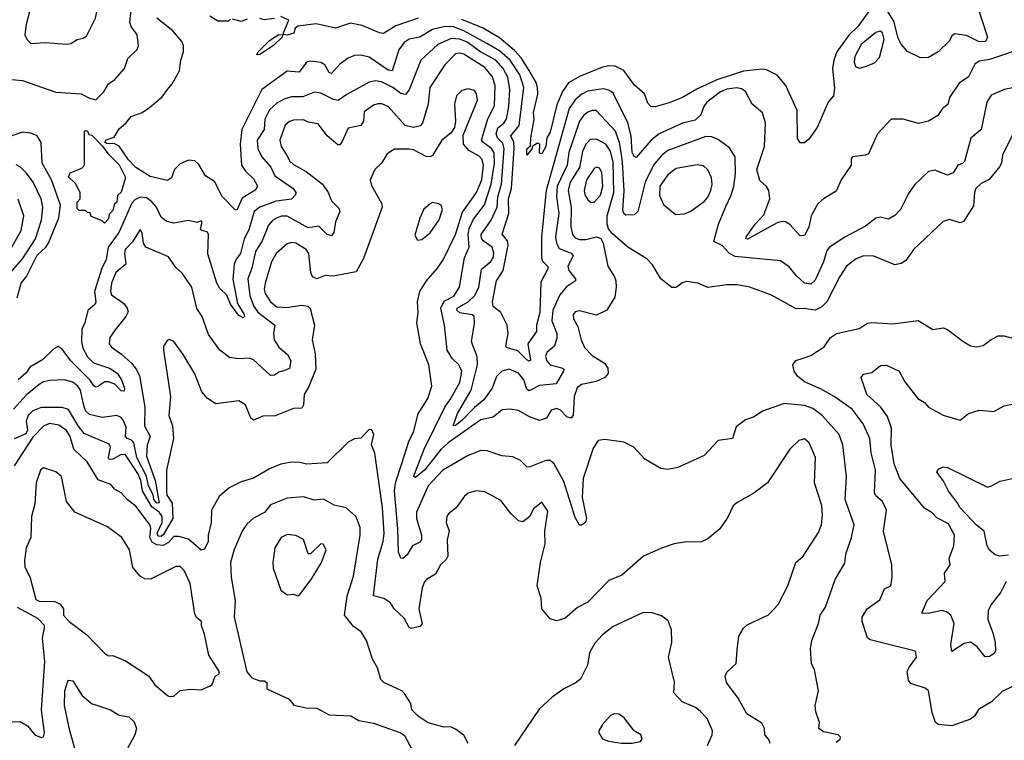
# Model space of a CAD drawing. Extents: x 1268547 to 1425625, y 515768 to 616754.
# Tile 478 of 507: x 1387212 to 1391895, y 595540 to 598968. Entities that reach past the tile are written whole.
import ezdxf

# ---------------------------------------------------------------- set-up
doc = ezdxf.new("R2010")
doc.units = 0

msp = doc.modelspace()

# ---------------------------------------------------------------- linework, layer by layer
at = {"layer": '0CON10XD'}
for points in [[(1387435, 598850.5), (1387455, 598854.4), (1387485, 598873.5), (1387515, 598880), (1387530.2, 598889.8), (1387573.6, 598975), (1387579.1, 599005), (1387552.8, 599062.8), (1387470, 599175), (1387455, 599186.7), (1387435, 599191.2), (1387415, 599181.2), (1387387.8, 599152.2), (1387333, 599127), (1387295, 599076), (1387262.6, 599017.4), (1387243.1, 598945), (1387237.5, 598895), (1387246, 598875), (1387265, 598854), (1387335, 598859.1), (1387435, 598850.5)], [(1387125, 598687.5), (1387225, 598677.9), (1387385, 598623.1), (1387505, 598615.5), (1387545, 598594), (1387575, 598586.2), (1387613.1, 598625), (1387635, 598662.5), (1387665, 598682.9), (1387710.8, 598735), (1387727.4, 598782.6), (1387770.8, 598825), (1387777.5, 598845), (1387771.1, 598895), (1387742.5, 598935), (1387735.4, 598955), (1387742.4, 599015)], [(1391250, 599005), (1391198.6, 598935), (1391156.1, 598893.9), (1391099.1, 598815), (1391084.1, 598775), (1391078.5, 598735), (1391087.4, 598642.6), (1391082.9, 598605), (1391058, 598575), (1391005, 598454), (1390965, 598400), (1390945, 598382.5), (1390925, 598382.5), (1390911.7, 598401.7), (1390910, 598535), (1390856.9, 598655), (1390815, 598703.9), (1390765, 598728.5), (1390745, 598732.3), (1390655, 598722.8), (1390528.1, 598681.9), (1390432.5, 598637.5), (1390365, 598596.9), (1390302, 598572), (1390235, 598553.8), (1390214.6, 598554.6), (1390200.2, 598570.2), (1390184.7, 598614.7), (1390136.2, 598656.2), (1390085, 598725.4), (1390045, 598745.9), (1390015, 598748.4), (1389985, 598741.1), (1389875, 598698.1), (1389822.1, 598667.9), (1389794.1, 598625.9), (1389767.4, 598562.6), (1389735, 598433.3), (1389719.2, 598405), (1389715, 598364.4), (1389695, 598330), (1389685, 598332.5), (1389686.2, 598376.2), (1389675, 598380), (1389650, 598365), (1389650, 598355), (1389625, 598322.5), (1389625, 598352.5), (1389642.5, 598367.5), (1389642.7, 598405), (1389660, 598495), (1389656.7, 598526.7), (1389677, 598613), (1389675.7, 598645), (1389668.6, 598668.6), (1389636.1, 598726.1), (1389596.9, 598786.9), (1389565, 598820.6)], [(1391766.9, 599035), (1391816.1, 598885), (1391805.7, 598864.3), (1391775, 598862.7), (1391715, 598892.2), (1391659.3, 598900.7), (1391647.8, 598892.2), (1391632.5, 598865), (1391580, 598815), (1391535, 598787.5), (1391496.9, 598786.9), (1391435, 598815.7), (1391405, 598851.1), (1391390.3, 598880.3), (1391370, 598960), (1391335, 599015.9)], [(1387915, 598635.7), (1387938.1, 598661.9), (1387973.1, 598725), (1387978.9, 598775), (1387991.5, 598815), (1387991.9, 598845), (1387983.6, 598863.6), (1387940.5, 598915), (1387865.3, 598975)], [(1388215, 598970), (1388205, 598960), (1388155, 598960), (1388116.2, 598985)], [(1388295, 598970), (1388265, 598958.8), (1388225, 598970)], [(1388425, 598972.5), (1388375, 598967.5), (1388355, 598972.5)], [(1389107.1, 598975), (1389001.5, 598938.5), (1388942.6, 598902.6), (1388923.3, 598905), (1388840.5, 598940.5), (1388785, 598951.5), (1388715, 598928), (1388622.4, 598947.6), (1388535, 598936.8), (1388522.6, 598927.4), (1388515.9, 598904.1), (1388483.7, 598893.7), (1388467.5, 598897.5), (1388467.5, 598905), (1388492.5, 598965), (1388455, 598982.5)], [(1389565, 598820.6), (1389495, 598881.8), (1389417.4, 598927.4), (1389315, 598968.5)], [(1391995, 598835.4), (1391825, 598778.7), (1391775, 598770), (1391755, 598755.5), (1391724.5, 598695), (1391681.1, 598665), (1391635, 598597.1), (1391626.4, 598563.6), (1391601.1, 598545), (1391578.4, 598511.6), (1391535, 598484.2), (1391486.8, 598473.2), (1391415, 598494.4), (1391357.5, 598495), (1391292.5, 598425), (1391249.8, 598330.2), (1391235, 598322.5), (1391173.3, 598315), (1391166.7, 598305), (1391167.5, 598275), (1391118.9, 598205), (1391095, 598151.2), (1391035, 598115.8), (1391009.1, 598090.9), (1390976.9, 598035), (1390965, 597981.2), (1390945, 597941.4), (1390925, 597940), (1390875, 597992.9), (1390855, 598006.2), (1390838.1, 598008.1), (1390815, 598001.1), (1390673.4, 597923.4), (1390666.7, 597925), (1390668.1, 597935), (1390710.3, 597995), (1390751.5, 598038.5), (1390780.6, 598115), (1390774.7, 598154.7), (1390763.9, 598173.9), (1390733, 598203), (1390718.2, 598255), (1390755.5, 598365), (1390759.4, 598475), (1390745.7, 598525), (1390695.7, 598565), (1390665, 598626.2), (1390645, 598639.2), (1390623.5, 598643.5), (1390575, 598636.4), (1390545, 598623.8), (1390480.9, 598575), (1390466.5, 598555), (1390451.3, 598515), (1390425, 598489.3), (1390364.8, 598475.2), (1390253.3, 598425), (1390215, 598393.8), (1390145, 598311.9), (1390135, 598316.9), (1390125, 598336), (1390120.6, 598415), (1390105, 598476.5), (1390035, 598617.8), (1390015, 598631.8), (1389988.5, 598638.5), (1389912.7, 598627.3), (1389886.1, 598613.9), (1389853.8, 598586.2), (1389825.1, 598544.9), (1389716.5, 598155), (1389694.6, 597935), (1389693.8, 597835), (1389698.9, 597818.9), (1389722.7, 597795), (1389725.3, 597785), (1389691.1, 597718.9), (1389685.9, 597575), (1389670.2, 597515), (1389670.3, 597485), (1389628.9, 597425), (1389642.2, 597347.8), (1389635, 597342.5), (1389625, 597349.6), (1389582.2, 597392.2), (1389543.8, 597403.8), (1389527.5, 597407.5), (1389524.5, 597414.5), (1389536, 597474), (1389530.3, 597515), (1389501.1, 597575), (1389463.8, 597603.8), (1389460.8, 597625), (1389480.7, 597725), (1389511.4, 597775), (1389534.9, 597894.9), (1389532.3, 597915), (1389507.5, 597947.5), (1389539.2, 598045), (1389537.2, 598115), (1389551.1, 598165), (1389564.9, 598355), (1389561.8, 598385), (1389548.9, 598415), (1389588.3, 598465), (1389610.5, 598645), (1389591.5, 598705), (1389545.5, 598775.5), (1389495, 598819.7), (1389434.5, 598854.5), (1389325.3, 598915.3), (1389275, 598933), (1389235.5, 598934.5), (1389175, 598920.9), (1389115, 598884.7), (1389065, 598874.2), (1389041, 598859), (1389015.9, 598824.1), (1388983.3, 598725), (1388965, 598727.9), (1388875, 598789.4), (1388835, 598799.2), (1388805, 598797.9), (1388775, 598783.8), (1388735, 598755.3), (1388695, 598712.3), (1388685, 598716.4), (1388662.9, 598752.9), (1388645, 598764.4), (1388595, 598769.6), (1388576.2, 598765), (1388541.9, 598718.1), (1388485, 598723.1), (1388363.5, 598635), (1388268.4, 598445), (1388260.2, 598375), (1388267.5, 598275), (1388286.6, 598246.6), (1388325, 598210.4), (1388343.6, 598175), (1388333, 598157), (1388271.2, 598118.8), (1388245, 598062.2), (1388235, 598064.4), (1388176.1, 598126.1), (1388138.2, 598198.2), (1388095.3, 598225.3), (1388065, 598279.4), (1388045, 598295.5), (1388015, 598298.6), (1387975, 598281.5), (1387949.3, 598255), (1387935, 598214.7), (1387915, 598202.2), (1387832.2, 598222.2), (1387764.6, 598264.6), (1387730.4, 598300.4), (1387685, 598365.6), (1387665, 598377.5), (1387625, 598378.1), (1387617.1, 598385), (1387624, 598396), (1387661.7, 598408.3), (1387685, 598449.1), (1387716.8, 598475), (1387742.5, 598507.5), (1387794.2, 598525.8), (1387829.6, 598550.4), (1387890, 598600), (1387915, 598635.7)], [(1391205, 598737.7), (1391235, 598744.7), (1391278.1, 598761.9), (1391302.3, 598787.7), (1391323.3, 598873.2), (1391315.8, 598905.8), (1391305, 598912.5), (1391285, 598906.2), (1391215, 598850), (1391185, 598792.9), (1391180.8, 598765), (1391187.8, 598745), (1391205, 598737.7)], [(1391651.7, 598238.3), (1391625, 598228.2), (1391565, 598251.5), (1391535, 598245.7), (1391468.3, 598181.7), (1391438.9, 598141.1), (1391401.5, 598065), (1391375, 598035.6), (1391345, 598019.4), (1391305, 598027.8), (1391285, 598022.7), (1391235, 597984.7), (1391137, 597933), (1391064.4, 597885), (1391050.9, 597869.1), (1391034.8, 597815), (1390995, 597729.1), (1390975, 597709.2), (1390945.5, 597715), (1390905, 597750.5), (1390871.6, 597791.6), (1390830.9, 597820.9), (1390615, 597840.6), (1390588.4, 597855), (1390554.1, 597894.1), (1390513.1, 597913.1), (1390536.7, 597995), (1390570.8, 598079.1), (1390597, 598133), (1390608.7, 598175), (1390617.4, 598235), (1390615.9, 598315.9), (1390588.3, 598358.3), (1390535.9, 598395.9), (1390505, 598410.3), (1390475, 598411.9), (1390295, 598345.2), (1390265, 598321.1), (1390226.7, 598275), (1390186.8, 598195), (1390152.5, 598055), (1390135, 598040), (1390095, 598037.7), (1390085.3, 598045.3), (1390081.6, 598061.6), (1390086.7, 598153.3), (1390079.3, 598289.3), (1390066.8, 598376.8), (1390046.8, 598436.8), (1389953.8, 598535), (1389935, 598535.9), (1389915, 598527.5), (1389895, 598512.8), (1389874.6, 598484.6), (1389824.9, 598335.1), (1389815.5, 598275), (1389768.5, 598175), (1389766.2, 598125), (1389776.1, 598045), (1389760, 597935), (1389765.1, 597905.1), (1389778.6, 597878.6), (1389835, 597856.2), (1389844.2, 597845), (1389818.8, 597795), (1389824.2, 597775), (1389855.3, 597735), (1389855.4, 597725), (1389813.3, 597696.7), (1389780.8, 597659.2), (1389747.4, 597585), (1389742.6, 597535), (1389766.5, 597475), (1389767.2, 597452.8), (1389755.7, 597414.3), (1389720, 597385), (1389713.9, 597365), (1389719.6, 597345), (1389735, 597326.2), (1389791.4, 597311.4), (1389800, 597305), (1389798.5, 597295), (1389763.9, 597236.1), (1389685, 597227), (1389635, 597201.8), (1389625, 597209.4), (1389609.7, 597255), (1389585, 597286.4), (1389540, 597305), (1389505, 597295.2), (1389480.5, 597269.5), (1389459.5, 597215), (1389420.3, 597159.7), (1389375, 597123.1), (1389315, 597060.8), (1389285, 597037.5), (1389273.3, 597035), (1389295.1, 597095), (1389360, 597205), (1389390, 597325), (1389387.5, 597365), (1389361.2, 597435), (1389375.8, 597524.3), (1389373.8, 597555), (1389363.7, 597563.7), (1389305, 597573.5), (1389291.7, 597585), (1389293.2, 597595), (1389345, 597626), (1389377.8, 597655), (1389395.5, 597695), (1389408.6, 597781.4), (1389453.2, 597816.8), (1389464.7, 597835), (1389467, 597857), (1389459.1, 597885), (1389416.3, 597916.3), (1389408.4, 597928.4), (1389407.8, 597945), (1389455.4, 598014.6), (1389482.6, 598075), (1389486.3, 598125), (1389503.4, 598185), (1389517.3, 598355), (1389509.5, 598379.5), (1389485, 598405.3), (1389478.4, 598425), (1389486.7, 598453.2), (1389515, 598475.3), (1389527.4, 598495), (1389538.3, 598555), (1389542.8, 598635), (1389534.1, 598694.1), (1389512.1, 598735), (1389477.2, 598775), (1389404.7, 598814.7), (1389341, 598861), (1389305, 598875.6), (1389265, 598878.1), (1389201.2, 598848.8), (1389120.8, 598775), (1389065, 598634.4), (1389047.7, 598612.3), (1389025, 598615.8), (1388987.2, 598645), (1388932.5, 598672.5), (1388905, 598677.5), (1388875, 598670.6), (1388767.9, 598612.1), (1388727.3, 598582.7), (1388705, 598587.3), (1388645, 598618.1), (1388615, 598623.1), (1388559.4, 598600.6), (1388505, 598600), (1388470.5, 598589.5), (1388435, 598571.2), (1388401.2, 598538.8), (1388378.3, 598495), (1388375.6, 598445), (1388342.4, 598395), (1388344.7, 598355.3), (1388364.3, 598315), (1388406.4, 598266.4), (1388426.5, 598225), (1388513.8, 598165), (1388525.4, 598145), (1388524.6, 598135), (1388505, 598113.3), (1388431.8, 598105), (1388353.8, 598075), (1388327.5, 598055), (1388301.6, 597968.4), (1388279.3, 597925), (1388262.2, 597855), (1388241.7, 597828.3), (1388232.6, 597805), (1388226.7, 597733.3), (1388247.8, 597617.8), (1388279.6, 597565), (1388280.8, 597555), (1388275, 597550), (1388252.6, 597562.6), (1388214.4, 597614.4), (1388196.9, 597656.9), (1388165, 597689.1), (1388150, 597715), (1388106.6, 597853.4), (1388109.7, 597945), (1388105, 597956.1), (1388075.6, 597965.6), (1388071.5, 597975), (1388080, 598005), (1388075, 598010), (1388055, 598002.5), (1388015, 598012.5), (1387945, 597999.3), (1387909.1, 598009.1), (1387885, 598027.8), (1387862.4, 598075), (1387841.3, 598101.3), (1387815, 598119.8), (1387785, 598122.9), (1387759.2, 598110.8), (1387746, 598095), (1387684.4, 597955), (1387633.8, 597885), (1387624.4, 597825), (1387602.9, 597785), (1387568.1, 597675), (1387574, 597626), (1387570.9, 597615), (1387536.4, 597583.6), (1387522.2, 597525), (1387508.4, 597495), (1387505.7, 597435), (1387512, 597405), (1387535, 597364.1), (1387563.2, 597335), (1387639.6, 597309.6), (1387675.9, 597285.9), (1387696.8, 597255), (1387710.4, 597215), (1387709.6, 597200.4), (1387695, 597202.4), (1387665, 597234), (1387635, 597244.3), (1387615, 597244.6), (1387585, 597222.2), (1387575, 597219.7), (1387565, 597225.3), (1387545.2, 597255), (1387454.9, 597344.9), (1387415, 597400.8), (1387395, 597412.5), (1387375, 597401.8), (1387321.2, 597348.8), (1387260.7, 597315), (1387242.6, 597287.4), (1387205.8, 597254.2)], [(1388340.8, 598800.8), (1388346, 598815), (1388401.2, 598868.8), (1388445, 598897.5), (1388462.5, 598895), (1388460, 598885), (1388420, 598845), (1388355, 598802.2), (1388340.8, 598800.8)], [(1391968.1, 598485), (1391886.9, 598325), (1391881.5, 598285), (1391872.6, 598267.4), (1391823.2, 598206.8), (1391785, 598188.5), (1391760.5, 598165), (1391752.9, 598145), (1391748.3, 598081.7), (1391702, 598008), (1391685, 598001.1), (1391635, 598016.5), (1391605, 598007.5), (1391465, 597876.7), (1391427.4, 597822.6), (1391405, 597808.5), (1391375, 597801.9), (1391275, 597843.1), (1391225, 597843.6), (1391190, 597830), (1391145, 597794.5), (1391113.7, 597746.3), (1391050.6, 597625), (1391027.6, 597602.4), (1390995, 597585.6), (1390944.1, 597594.1), (1390905, 597592.5), (1390787.8, 597657.8), (1390685, 597695.6), (1390627, 597707), (1390575, 597706.8), (1390485, 597694.2), (1390437.5, 597715), (1390385, 597722.9), (1390363.8, 597716.2), (1390335, 597693.1), (1390313.7, 597693.7), (1390262, 597735), (1390221.7, 597801.7), (1390195, 597830), (1390105, 597885.6), (1390029.7, 597949.7), (1390013.1, 597973.1), (1390005.7, 597995.7), (1390006.2, 598035), (1390038.5, 598145), (1390035, 598290), (1390022.4, 598342.4), (1390000.8, 598375), (1389955, 598399.2), (1389925, 598398.2), (1389905.3, 598375), (1389888.9, 598341.1), (1389874.2, 598265), (1389830.2, 598195), (1389821, 598155), (1389835.9, 598075), (1389833.5, 597983.5), (1389841.2, 597945), (1389855, 597929.3), (1389875, 597921.4), (1389905, 597922.2), (1389955, 597935.4), (1389977, 597927), (1389987.5, 597905), (1390009.2, 597795), (1390041.4, 597745), (1390047.5, 597725), (1390050, 597695), (1390042.4, 597647.6), (1390004.5, 597585.5), (1389955, 597561.9), (1389875, 597582.2), (1389855, 597578.6), (1389844.6, 597565), (1389845.7, 597545), (1389867.7, 597507.7), (1389882.7, 597445), (1389898.9, 597408.9), (1389935, 597369.5), (1389993.1, 597333.1), (1390010.4, 597310.4), (1390011.1, 597285), (1389994.8, 597265.2), (1389953.7, 597246.3), (1389885, 597232.7), (1389863.4, 597216.6), (1389849.2, 597175), (1389844.3, 597085.7), (1389835, 597072), (1389815, 597078.2), (1389785, 597109.3), (1389765, 597118.4), (1389740.5, 597109.5), (1389717.7, 597072.3), (1389685, 597061.7), (1389637.8, 597077.8), (1389585, 597107.9), (1389545, 597115.5), (1389507.8, 597112.2), (1389463.9, 597076.1), (1389405, 597063.8), (1389249.6, 596955), (1389215, 596923.2), (1389137.8, 596825), (1389095, 596790.4), (1389087.1, 596795), (1389089.6, 596805), (1389135.6, 596924.4), (1389234.8, 597125), (1389259.7, 597160.3), (1389305, 597240.9), (1389316, 597295), (1389301.6, 597325), (1389271.3, 597355), (1389244.8, 597395), (1389233.1, 597515), (1389216, 597595), (1389231.7, 597628.3), (1389277.1, 597652.9), (1389304.7, 597695), (1389327.6, 597835), (1389350, 597885), (1389345.4, 597945), (1389350.1, 597975), (1389370.8, 598019.2), (1389422.7, 598087.3), (1389454.9, 598185), (1389470.6, 598285), (1389468.4, 598335), (1389456.5, 598355), (1389415, 598384.3), (1389409.4, 598395), (1389438.1, 598491.9), (1389470.1, 598559.9), (1389473.3, 598653.3), (1389460.6, 598695), (1389425, 598739.5), (1389325, 598802.9), (1389305, 598808.4), (1389285, 598805.3), (1389235, 598753.6), (1389163.6, 598645), (1389155.9, 598565), (1389128.9, 598475), (1389117.8, 598462.2), (1389085, 598455.2), (1389045, 598464), (1388965, 598554.1), (1388935, 598568), (1388915, 598567.2), (1388895, 598560.4), (1388851, 598529), (1388846.9, 598485), (1388835, 598464.1), (1388775, 598452.2), (1388745, 598384.2), (1388735, 598372.9), (1388725, 598372.2), (1388674.6, 598415), (1388631.9, 598471.9), (1388585, 598480), (1388561.8, 598491.8), (1388515, 598490), (1388495, 598483.9), (1388475, 598466.5), (1388449.7, 598395), (1388455.3, 598365), (1388485, 598319.2), (1388496.1, 598296.1), (1388515, 598278.9), (1388575, 598245.3), (1388652.1, 598185), (1388680, 598145), (1388695.4, 598105.4), (1388730.5, 598070.5), (1388734.5, 598055), (1388713.6, 598006.4), (1388706.5, 597955), (1388695, 597939.2), (1388675, 597945.6), (1388634.8, 597984.8), (1388585, 597978.1), (1388485, 598032.2), (1388457.2, 598032.8), (1388436.9, 598025), (1388415, 598012.7), (1388395, 597990), (1388365.6, 597915), (1388333.6, 597865), (1388316.2, 597785), (1388297.1, 597735), (1388306.2, 597655), (1388325, 597606.8), (1388345, 597576.8), (1388425.4, 597515), (1388419.4, 597475), (1388423.3, 597445), (1388445, 597410), (1388486.8, 597375), (1388502.4, 597345), (1388495, 597307.5), (1388471.8, 597298.2), (1388445, 597291.4), (1388423.8, 597276.2), (1388405, 597275.4), (1388325, 597350), (1388305, 597356.7), (1388255, 597354.7), (1388210.8, 597360.9), (1388165, 597396.2), (1388110.6, 597470.6), (1388080, 597555), (1388054.2, 597594.2), (1388030.8, 597695), (1387985, 597762), (1387955, 597789.2), (1387919.5, 597839.5), (1387811.9, 597885), (1387800.5, 597905), (1387795, 597952.5), (1387785, 597968.8), (1387748.7, 597911.3), (1387714.1, 597875), (1387710.8, 597855), (1387717.7, 597805), (1387669.2, 597765), (1387649, 597715), (1387644.3, 597675), (1387649.4, 597659.4), (1387706.9, 597616.9), (1387723.1, 597595), (1387727.5, 597577.5), (1387717.3, 597555), (1387667.1, 597492.9), (1387641.5, 597455), (1387637.5, 597425), (1387649.3, 597409.3), (1387696.6, 597376.6), (1387743.4, 597333.4), (1387766.9, 597305), (1387781.4, 597275), (1387807.7, 597125), (1387805.6, 597035), (1387832.1, 596985), (1387819.2, 596945), (1387815, 596891.4), (1387856.2, 596775), (1387875, 596668.6), (1387865, 596667.2), (1387850.6, 596685), (1387847.1, 596707.1), (1387825, 596749.5), (1387815.9, 596795.9), (1387769.2, 596885), (1387755.4, 596955), (1387745, 596967.9), (1387723.3, 596975), (1387714.9, 596984.9), (1387719.4, 597029.4), (1387705, 597061.8), (1387695, 597074.6), (1387675, 597084.5), (1387605, 597075.4), (1387545, 597089.4), (1387525, 597106.9), (1387513.8, 597145)], [(1391095, 595530.8), (1391114.2, 595545), (1391115.8, 595555), (1391105, 595565.5), (1391035, 595579.6), (1391012.9, 595595), (1391015.8, 595625), (1390998.9, 595675), (1390995.8, 595705.8), (1391012, 595775), (1390992.9, 595875), (1390978.6, 595905), (1390973.5, 595975), (1390979.5, 596015), (1391011.1, 596095), (1391019.4, 596135), (1391045, 596173.3), (1391091.4, 596305), (1391137.6, 596382.4), (1391142.1, 596425), (1391168.5, 596505), (1391180.8, 596565), (1391138.9, 596685), (1391144.7, 596794.7), (1391127.5, 596945), (1391110.3, 596995), (1391029.6, 597085), (1390985, 597118), (1390945, 597132.2), (1390848.6, 597141.4), (1390744.7, 597105.3), (1390705, 597078.1), (1390665, 597064.2), (1390619.7, 597030.3), (1390602.5, 596975), (1390535, 596966), (1390467.5, 596895), (1390343, 596837), (1390295, 596828.6), (1390262.5, 596832.5), (1390185, 596876.7), (1390133.3, 596933.3), (1390085, 596957.5), (1389995, 596970.6), (1389963.1, 596965), (1389939.9, 596930.1), (1389892.5, 596785), (1389888.2, 596695), (1389908, 596595), (1389903.3, 596575), (1389885, 596562.5), (1389875, 596562.5), (1389855, 596598.8), (1389801, 596771), (1389755, 596854.3), (1389735, 596870), (1389715, 596870.9), (1389635, 596839.2), (1389625, 596840), (1389595, 596870), (1389557.6, 596887.6), (1389505, 596892.3), (1389435, 596917.3), (1389405, 596918.2), (1389345, 596894.5), (1389225, 596825.3), (1389155, 596750), (1389099.8, 596625), (1389098.9, 596595), (1389123.2, 596515), (1389122.7, 596495), (1389115, 596481.9), (1389080.6, 596465), (1389055, 596422.5), (1389035, 596404), (1389025, 596406.2), (1389014.1, 596434.1), (1389010.9, 596545), (1388994.5, 596725), (1389000.2, 596765), (1389027.8, 596852.2), (1389065.3, 596965), (1389085.8, 597005), (1389106.8, 597093.2), (1389153.6, 597165), (1389172.5, 597225), (1389158.2, 597325), (1389117.9, 597425), (1389101.6, 597525), (1389107.6, 597575), (1389103.8, 597625), (1389116, 597674), (1389146.5, 597725), (1389200, 597785), (1389226, 597825), (1389284.5, 597945.5), (1389317.7, 598052.3), (1389385, 598145.8), (1389409.7, 598205), (1389417.7, 598275), (1389412.3, 598302.3), (1389397.8, 598317.8), (1389348, 598345), (1389323.9, 598375), (1389321.1, 598418.9), (1389390.3, 598585), (1389385.4, 598615), (1389375, 598630), (1389345, 598638.9), (1389315, 598630.5), (1389290.5, 598605), (1389279.6, 598565), (1389284.4, 598485), (1389280, 598455), (1389262.3, 598427.7), (1389220.5, 598395), (1389175, 598320.9), (1389165, 598315.3), (1389145, 598317.1), (1389085, 598348.2), (1389065, 598351.5), (1388995, 598351.9), (1388960, 598330), (1388932.5, 598285), (1388901.9, 598255), (1388878.9, 598205), (1388885, 598178.8), (1388932.9, 598095), (1388936.1, 598075), (1388848.3, 597831.7), (1388812.4, 597767.6), (1388721.3, 597751.3), (1388705, 597746.9), (1388665, 597751.4), (1388625, 597734.2), (1388605, 597744), (1388597.1, 597765), (1388587.9, 597855), (1388574.4, 597875), (1388525, 597904.6), (1388505, 597907.3), (1388485, 597901.5), (1388431.4, 597855), (1388410, 597815), (1388379.2, 597715), (1388375.7, 597685), (1388380.2, 597665), (1388405.3, 597625), (1388435, 597601.8), (1388481.1, 597598.9), (1388555, 597610), (1388582.5, 597605), (1388594, 597594), (1388613.8, 597515), (1388603.1, 597445), (1388617.4, 597377.4), (1388620.4, 597305), (1388587.6, 597222.4), (1388565.6, 597185), (1388562.9, 597135), (1388555, 597120), (1388515, 597118.5), (1388426.9, 597083.1), (1388368.6, 597081.4), (1388325, 597061.8), (1388311.6, 597071.6), (1388285.8, 597135), (1388254.2, 597154.2), (1388145, 597140.8), (1388105, 597166.2), (1388077.9, 597197.9), (1388045, 597283.3), (1387990, 597375), (1387945, 597436), (1387925, 597446.7), (1387915, 597443.3), (1387896, 597415), (1387895.8, 597395), (1387928.9, 597175), (1387921.1, 597085), (1387939.4, 597035), (1387944.5, 596975), (1387910.8, 596825), (1387910.3, 596725), (1387912.9, 596705), (1387937, 596667), (1387940, 596595), (1387895, 596516.8), (1387885, 596508.7), (1387870.4, 596510.4), (1387865.9, 596525), (1387889.6, 596575), (1387889.5, 596605), (1387875, 596624.9), (1387841, 596651), (1387813.8, 596696.2)], [(1391944.2, 598645), (1391895, 598635.7), (1391832.2, 598607.8), (1391812.9, 598575), (1391784.6, 598445), (1391736, 598404), (1391706.5, 598293.5), (1391696.5, 598283.5), (1391673.8, 598276.2), (1391651.7, 598238.3)], [(1387200, 597645), (1387220, 597715), (1387245, 597745.9), (1387295, 597847.6), (1387335.9, 597885), (1387348.6, 597905), (1387399, 598025), (1387406.5, 598085), (1387363.5, 598205), (1387320, 598285), (1387315, 598383.8), (1387295, 598414.7), (1387265, 598427.4), (1387225, 598431.8), (1387165, 598411.6)], [(1387615, 598000), (1387605, 598010), (1387551.7, 598031.7), (1387548.3, 598048.3), (1387535, 598050), (1387525, 598060), (1387495, 598060), (1387485, 598070), (1387485, 598100), (1387500, 598115), (1387500, 598145), (1387478.3, 598188.3), (1387445, 598220), (1387451.7, 598238.3), (1387508.3, 598261.7), (1387520, 598275), (1387520, 598435), (1387525, 598440), (1387535, 598436.7), (1387541.7, 598421.7), (1387555, 598417.5), (1387606.4, 598366.4), (1387631.2, 598331.2), (1387685, 598276.7), (1387716.1, 598216.1), (1387695, 598147.5), (1387678.3, 598131.7), (1387675, 598100), (1387661.7, 598088.3), (1387655, 598060), (1387638.3, 598041.7), (1387635, 598020), (1387615, 598000)], [(1387160.7, 597755), (1387225, 597829.7), (1387287.9, 597925), (1387315.8, 598014.2), (1387322, 598075), (1387314.8, 598115), (1387277.2, 598195), (1387245, 598238.2), (1387216.3, 598266.3), (1387195, 598277.3)], [(1389928.9, 598098.9), (1389945, 598099.6), (1389975, 598133.6), (1389985.5, 598175), (1389980.9, 598240.9), (1389970.5, 598260.5), (1389956.4, 598266.4), (1389945, 598259.5), (1389908.1, 598205), (1389896.7, 598155), (1389900.3, 598135), (1389915, 598110.5), (1389928.9, 598098.9)], [(1390331.3, 598041.3), (1390375, 598044), (1390405, 598056.4), (1390468.9, 598105), (1390485, 598123.3), (1390499.3, 598155), (1390505.9, 598185), (1390502.3, 598215), (1390485, 598252.9), (1390465, 598272.5), (1390435, 598276.8), (1390335, 598259.1), (1390295, 598229.6), (1390257.4, 598175), (1390255, 598131.2), (1390275, 598088.2), (1390331.3, 598041.3)], [(1387168.1, 597875), (1387219.2, 597965), (1387232.5, 598035), (1387205, 598113.1)], [(1389105, 597918.8), (1389125, 597922), (1389165, 597954.2), (1389207.5, 598015), (1389224, 598065), (1389216.2, 598085), (1389205, 598092), (1389175, 598097.5), (1389165, 598092), (1389135, 598066), (1389115, 598024), (1389092.4, 597942.4), (1389105, 597918.8)], [(1391935, 595796.2), (1391885, 595772.3), (1391835, 595723.4), (1391773.1, 595686.9), (1391753.1, 595655), (1391735, 595640), (1391645, 595608.2), (1391582.5, 595615), (1391568, 595625), (1391552, 595672), (1391534.2, 595775), (1391518.2, 595788.2), (1391450, 595810), (1391439.2, 595825), (1391433.9, 595866.1), (1391441.1, 595885), (1391478, 595935), (1391473.6, 595963.6), (1391295, 596007.3), (1391256.9, 596016.9), (1391245, 596026.7), (1391218.9, 596105), (1391218.9, 596125), (1391243.1, 596165), (1391302.9, 596207.1), (1391325, 596260), (1391355.9, 596274.1), (1391362.4, 596317.6), (1391361.1, 596375), (1391320, 596535), (1391334.5, 596635), (1391316.4, 596675), (1391285, 596703.1), (1391277.9, 596717.9), (1391282.8, 596825), (1391262.6, 596907.4), (1391255.5, 596975), (1391224.6, 597045), (1391171.1, 597115), (1391085.5, 597175.5), (1391021.6, 597211.6), (1390944.8, 597244.8), (1390911.2, 597271.2), (1390895.4, 597295), (1390890, 597325), (1390903.9, 597346.1), (1390933.8, 597356.2), (1390975, 597370.5), (1391038.2, 597411.8), (1391068.8, 597455), (1391096.7, 597475), (1391205, 597498), (1391245, 597523.3), (1391262.9, 597527.1), (1391365, 597521.4), (1391485, 597536), (1391555, 597493.3), (1391605, 597501.2), (1391625, 597494), (1391697.8, 597437.8), (1391735, 597416.9), (1391765, 597411.1), (1391795, 597417.1), (1391833.3, 597446.7), (1391866.9, 597463.1), (1391895, 597463.5), (1391940.9, 597450.9)], [(1391904.3, 596295), (1391879.5, 596245), (1391832.5, 596185), (1391819.3, 596155), (1391816.7, 596115), (1391840.6, 596050.6), (1391852.5, 596005), (1391853.4, 595966.6), (1391847.2, 595952.8), (1391825, 595937.5), (1391805, 595936), (1391765.6, 595985), (1391735, 596006.2), (1391705, 596000.4), (1391645, 595962.5), (1391640.6, 595995), (1391656.4, 596095), (1391640.9, 596135), (1391621, 596151), (1391597.8, 596157.7), (1391532.5, 596142.5), (1391502.5, 596145), (1391528.8, 596205), (1391614.2, 596295), (1391610.8, 596335), (1391637.1, 596375), (1391633.1, 596405), (1391654.6, 596465.4), (1391658.5, 596515), (1391629.5, 596569.5), (1391575, 596597.8), (1391552.3, 596622.3), (1391515, 596643.6), (1391398.2, 596785), (1391370.9, 596855), (1391356.9, 596943.1), (1391358.2, 597025), (1391339.2, 597079.2), (1391306.2, 597126.2), (1391241.8, 597185), (1391214, 597265), (1391225, 597280.6), (1391265, 597288.9), (1391306.7, 597323.3), (1391335, 597323.8), (1391395.2, 597295.2), (1391422.1, 597245), (1391483.8, 597165), (1391515.8, 597145.8), (1391534.5, 597124.5), (1391605, 597086.9), (1391685, 597062), (1391725, 597094.2), (1391775, 597110.8), (1391845, 597104.4), (1391895, 597130), (1391940.3, 597139.7)], [(1387513.8, 597145), (1387502, 597205), (1387488.4, 597225), (1387465, 597243.3), (1387425, 597254.5), (1387355, 597250.8), (1387325, 597244.1), (1387305, 597231.8), (1387245, 597183.8), (1387182.1, 597115)], [(1387813.8, 596696.2), (1387795.8, 596725.8), (1387788.4, 596775), (1387775, 596809.3), (1387715, 596897.4), (1387695, 596899.7), (1387655, 596876.6), (1387638.5, 596875), (1387634.6, 596885), (1387643.6, 596933.6), (1387637.7, 596947.7), (1387518.8, 596998.8), (1387490.5, 597035), (1387445, 597112.5), (1387415, 597122.1), (1387315, 597123), (1387275, 597107.3), (1387252.9, 597085), (1387242.5, 597057.5), (1387249.2, 597015), (1387241.9, 596998.1), (1387186.4, 596973.6)], [(1390782.5, 595525), (1390775, 595543.8), (1390756, 595565), (1390754, 595595), (1390741.7, 595621.7), (1390670.6, 595665), (1390629.9, 595739.9), (1390574.2, 595815), (1390568, 595845), (1390575.8, 595864.2), (1390620, 595905), (1390625, 595970), (1390632.9, 596035), (1390655, 596073.3), (1390671.7, 596088.3), (1390774, 596136), (1390820, 596185), (1390866.4, 596275), (1390904.3, 596385), (1390938.2, 596415), (1391011.1, 596528.9), (1391025.4, 596565), (1391031.2, 596611.2), (1391027.2, 596657.2), (1390991.9, 596765), (1390998.1, 596885), (1390966.9, 596955), (1390945, 596974.2), (1390918, 596965), (1390875.6, 596925), (1390769.2, 596765), (1390703.8, 596715), (1390625, 596671.2), (1390605.7, 596654.3), (1390579.7, 596600.3), (1390542, 596545), (1390485, 596498.8), (1390455, 596484.2), (1390375, 596482), (1390325, 596474), (1390265, 596454.2), (1390178.8, 596415), (1390076, 596325), (1390015, 596300), (1389915, 596196), (1389865, 596170.8), (1389805, 596119.2), (1389765, 596108.2), (1389735, 596117.8), (1389695.4, 596165.4), (1389692.5, 596215), (1389674.1, 596275), (1389689.7, 596385), (1389712.1, 596475), (1389709.5, 596535), (1389725, 596630), (1389695, 596672.5), (1389655, 596639.2), (1389639.2, 596605), (1389625, 596592.5), (1389605, 596579.2), (1389585, 596584.3), (1389548.7, 596618.7), (1389500.8, 596680.8), (1389425, 596722.2), (1389383.6, 596726.4), (1389345.5, 596714.5), (1389328.3, 596701.7), (1389288, 596645), (1389255, 596620.8), (1389244.6, 596605.4), (1389241.2, 596575), (1389254.2, 596535), (1389246.1, 596493.9), (1389249.4, 596415), (1389240.8, 596399.2), (1389213.6, 596375), (1389189.3, 596330.7), (1389146.7, 596305), (1389137.2, 596292.7), (1389126.4, 596265), (1389110.4, 596165), (1389126.1, 596093.9), (1389115, 596080.9), (1389075, 596071.9), (1389065, 596076), (1389041.1, 596121.1), (1388995, 596163.3), (1388975, 596195.4), (1388945, 596213.5), (1388895, 596226.2), (1388915, 596401.2), (1388940.4, 596485), (1388945.2, 596524.8), (1388938.1, 596645), (1388914.5, 596815), (1388901.4, 596905), (1388886.2, 596945), (1388896, 596995), (1388886.4, 597016.4), (1388875, 597017.5), (1388835, 596976.7), (1388805, 596973.3), (1388775, 596958), (1388675, 596860), (1388576.4, 596853.6), (1388545, 596861.9), (1388507.3, 596862.7), (1388455, 596852.9), (1388399.7, 596830.3), (1388323.9, 596786.1), (1388265, 596769.1), (1388208.6, 596741.4), (1388160.7, 596699.3), (1388124.4, 596635), (1388123.2, 596575), (1388108.7, 596515), (1388108.3, 596485), (1388091.5, 596448.5), (1388075, 596444.3), (1388015, 596496.2), (1387968.7, 596508.7), (1387945, 596509.1), (1387919.3, 596480.7), (1387895, 596466.5), (1387865, 596469.8), (1387842.3, 596482.3), (1387831, 596505), (1387836.7, 596546.7), (1387833, 596563), (1387764.1, 596654.1), (1387725, 596682.9), (1387695, 596717.3), (1387662.9, 596735), (1387646.2, 596756.2), (1387585, 596779.4), (1387533.8, 596865), (1387470.5, 596925), (1387452.7, 596985), (1387435, 597013.8), (1387399.2, 597039.2), (1387355, 597046.7), (1387327.3, 597035), (1387275, 596982.2), (1387186.5, 596845)], [(1387925, 595747.5), (1387945, 595750), (1387975, 595776.7), (1388025, 595783.3), (1388075, 595780), (1388115, 595796.7), (1388127.5, 595805), (1388142.5, 595845), (1388160, 595855), (1388162.5, 595865), (1388112.5, 595945), (1388092, 596045), (1388077.5, 596085), (1388077.5, 596105), (1388055, 596122.5), (1388045, 596140), (1388022.9, 596285), (1387995, 596347.1), (1387975, 596365.7), (1387955, 596366.7), (1387835, 596305.7), (1387807.3, 596307.3), (1387785, 596320), (1387750.9, 596360.9), (1387734.5, 596445), (1387697.5, 596505), (1387629.2, 596555), (1387475.3, 596625.3), (1387434.5, 596675), (1387411.4, 596795), (1387385, 596816.7), (1387325, 596835.8), (1387310.6, 596825), (1387290.5, 596765), (1387284.5, 596664.5), (1387268.8, 596605), (1387265.5, 596505), (1387243.3, 596455), (1387235.7, 596395), (1387237.1, 596365), (1387262.1, 596312.1), (1387289.3, 596209.3), (1387305, 596201.2), (1387379.3, 596199.3), (1387405, 596187.5), (1387420, 596165), (1387420, 596135), (1387447.5, 596105), (1387530.9, 596040.9), (1387615, 595953.8), (1387635, 595942), (1387655, 595943.3), (1387715, 595918.1), (1387825, 595846), (1387855, 595803.3), (1387915, 595752.5), (1387925, 595747.5)], [(1391915, 596420.2), (1391875, 596415.9), (1391852.6, 596422.6), (1391824.4, 596444.4), (1391814, 596464), (1391799.6, 596535), (1391762.4, 596562.4), (1391684.9, 596644.9), (1391671.5, 596671.5), (1391630, 596725), (1391604.8, 596774.8), (1391574.5, 596815.5), (1391580.3, 596829.7), (1391605, 596840.6), (1391625, 596837.5), (1391815, 596744.2), (1391835, 596749.4), (1391875, 596773.1), (1391975, 596794.4)], [(1389345.8, 595525), (1389324.2, 595564.2), (1389285, 595593.3), (1389263, 595603), (1389231.7, 595601.7), (1389155, 595622.5), (1389107.5, 595655), (1389077.5, 595685), (1389073.3, 595715), (1389043, 595763), (1389030, 595775), (1388943.9, 595813.9), (1388929.3, 595829.3), (1388914.3, 595885), (1388890, 595925), (1388861.2, 596015), (1388836.4, 596056.4), (1388800.6, 596080.6), (1388757.8, 596135), (1388770, 596225), (1388799.7, 596320.3), (1388831.8, 596515), (1388832.2, 596552.2), (1388812.6, 596602.6), (1388765, 596645.6), (1388708.5, 596658.5), (1388657.3, 596687.3), (1388615, 596682), (1388562.7, 596697.3), (1388485, 596690.8), (1388405, 596659.6), (1388377.3, 596622.7), (1388325, 596596.8), (1388293, 596567), (1388272.8, 596537.2), (1388232.6, 596447.4), (1388214.6, 596385), (1388218.5, 596315), (1388236.4, 596205), (1388232.7, 596125), (1388292.5, 595865), (1388316.4, 595836.4), (1388355, 595822.5), (1388375, 595822.5), (1388387.5, 595815), (1388387.5, 595785), (1388493.3, 595735), (1388516.1, 595706.1), (1388575, 595694.2), (1388625, 595691.9), (1388685, 595660), (1388786.8, 595656.8), (1388825, 595634.4), (1388895, 595620.6), (1389025.7, 595575.7), (1389042.3, 595562.3), (1389078.8, 595495)], [(1388535, 596226.7), (1388545, 596233.3), (1388599.4, 596305), (1388647.5, 596385), (1388669.4, 596445), (1388655, 596472), (1388645, 596474.2), (1388595, 596426), (1388585, 596426.7), (1388561.5, 596495), (1388525, 596513.9), (1388485, 596519.1), (1388456.4, 596505), (1388425.7, 596455.7), (1388415.7, 596385), (1388418.3, 596358.3), (1388455, 596254), (1388485, 596232), (1388515, 596234), (1388535, 596226.7)], [(1387315, 595553.3), (1387325, 595556.7), (1387330, 595575), (1387316.5, 595685), (1387331.8, 595915), (1387321.2, 596025), (1387330.8, 596075), (1387330, 596085), (1387298.5, 596118.5), (1387202.1, 596172.1)], [(1390482.9, 595515), (1390506, 595565), (1390507.5, 595585), (1390482.8, 595642.8), (1390448.7, 595678.7), (1390426.4, 595696.4), (1390363.2, 595723.2), (1390324, 595765), (1390326.3, 595816.3), (1390298.1, 595935), (1390314.2, 596005), (1390312.9, 596065), (1390297.2, 596107.2), (1390265, 596132.5), (1390215, 596147.5), (1390175, 596145.6), (1390035, 596081.2), (1389985, 596041.8), (1389947.7, 596002.3), (1389922.7, 595955), (1389912.2, 595897.8), (1389879.4, 595830.6), (1389855, 595811.4), (1389800.8, 595785), (1389745.3, 595744.7), (1389682.3, 595687.7), (1389565, 595514.2)], [(1387490.6, 595445), (1387451.5, 595585), (1387426.2, 595705), (1387426.9, 595775), (1387442.5, 595825), (1387465, 595823.1), (1387508.4, 595755), (1387554.4, 595714.4), (1387643.9, 595683.9), (1387685, 595659.5), (1387731.5, 595651.5), (1387757.1, 595627.1), (1387768.4, 595595), (1387759.2, 595565), (1387722, 595495)], [(1390075, 595525.6), (1390125.7, 595525.7), (1390165, 595534.4), (1390172.9, 595545), (1390166, 595565), (1390134.3, 595584.3), (1390086.8, 595646.8), (1390064.2, 595664.2), (1390040, 595665), (1390022.6, 595657.4), (1389984, 595615), (1389966.2, 595585), (1389966.2, 595575), (1389985, 595546.7), (1390012.5, 595535), (1390075, 595525.6)], [(1387105.4, 595624.6), (1387215, 595628.9), (1387249.1, 595609.1), (1387285, 595566), (1387315, 595553.3)]]:
    msp.add_lwpolyline(points, dxfattribs=at)

doc.saveas('drawing.dxf')
